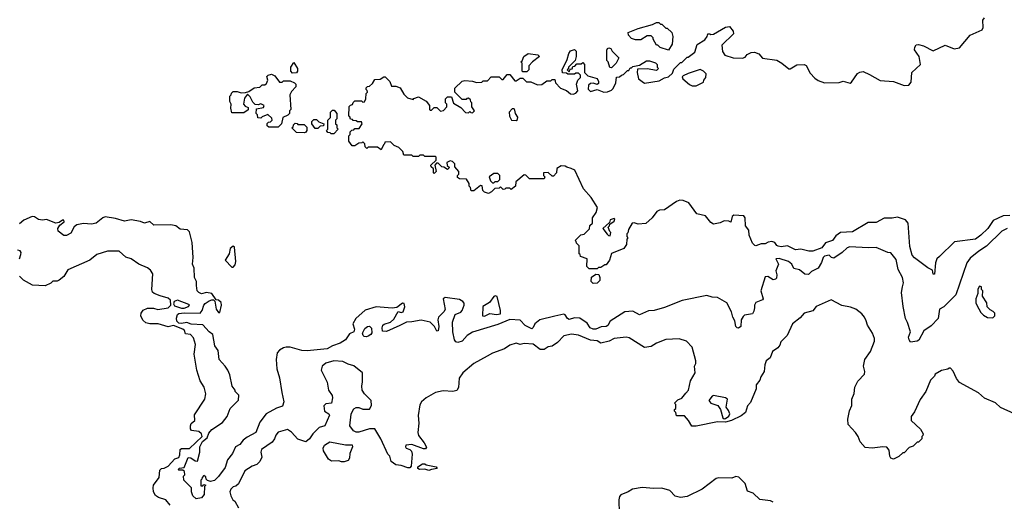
# Model space of a CAD drawing. Extents: x 1861455 to 2058065, y 200073 to 437907.
# Tile 546 of 574: x 2023732 to 2031173, y 372804 to 376443. Entities that reach past the tile are written whole.
import ezdxf

# ---------------------------------------------------------------- set-up
doc = ezdxf.new("R2010")
doc.units = 0

msp = doc.modelspace()

# ---------------------------------------------------------------- linework, layer by layer
at = {"layer": '0CON05XD'}
for points in [[(2028060, 374945), (2028087.5, 374985), (2028097.5, 375025), (2028050.7, 375100.7), (2027992.5, 375165), (2027927.5, 375305), (2027899.6, 375319.5), (2027867.5, 375327.5), (2027855, 375337.5), (2027825, 375340), (2027791.7, 375318.3), (2027790, 375285), (2027765, 375260), (2027755, 375260), (2027725, 375287.5), (2027690, 375285), (2027690, 375265), (2027700, 375255), (2027695, 375240), (2027585, 375240), (2027558.3, 375268.3), (2027545, 375270), (2027481.7, 375218.3), (2027480, 375185), (2027445, 375160), (2027435, 375170), (2027405, 375170), (2027398.3, 375161.7), (2027385, 375160), (2027365, 375180), (2027355, 375170), (2027321.7, 375168.3), (2027298.3, 375141.7), (2027275, 375130), (2027245, 375140), (2027233, 375153), (2027228.3, 375188.3), (2027215, 375190), (2027165, 375150), (2027145, 375150), (2027140, 375175), (2027130, 375185), (2027130, 375205), (2027108.3, 375238.3), (2027055, 375240), (2027041.7, 375251.7), (2027040, 375265), (2027050, 375275), (2027050, 375295), (2027021.7, 375331.7), (2027020, 375355), (2027001.7, 375371.7), (2026985, 375377.5), (2026960, 375365), (2026961.7, 375341.7), (2026980, 375325), (2026965, 375310), (2026938.3, 375328.3), (2026921.7, 375331.7), (2026895, 375360), (2026881.7, 375358.3), (2026870, 375345), (2026880, 375295), (2026865, 375280), (2026860, 375285), (2026860, 375315), (2026841.7, 375331.7), (2026840, 375345), (2026878.3, 375381.7), (2026880, 375405), (2026875, 375410), (2026795, 375410), (2026785, 375420), (2026755, 375420), (2026745, 375410), (2026705, 375410), (2026695, 375420), (2026635, 375420), (2026628.3, 375448.3), (2026598.3, 375478.3), (2026561.7, 375491.7), (2026535, 375520), (2026491.7, 375518.3), (2026490, 375505), (2026481.7, 375498.3), (2026465, 375460), (2026435, 375480), (2026365, 375480), (2026355, 375470), (2026341.7, 375481.7), (2026340, 375505), (2026325, 375520), (2026318.3, 375511.7), (2026295, 375510), (2026265, 375490), (2026245, 375490), (2026220, 375525), (2026220, 375565), (2026230, 375575), (2026230, 375595), (2026241.7, 375608.3), (2026258.3, 375611.7), (2026265, 375620), (2026298.3, 375621.7), (2026320, 375655), (2026315, 375670), (2026285, 375670), (2026275, 375680), (2026251.7, 375681.7), (2026248.3, 375688.3), (2026231.7, 375691.7), (2026228.3, 375708.3), (2026220, 375715), (2026221.7, 375788.3), (2026231.7, 375798.3), (2026248.3, 375801.7), (2026251.7, 375818.3), (2026265, 375830), (2026315, 375830), (2026325, 375820), (2026338.3, 375821.7), (2026347.5, 375845), (2026350, 375885), (2026360, 375895), (2026358.3, 375908.3), (2026350, 375915), (2026351.7, 375928.3), (2026361.7, 375938.3), (2026375, 375940), (2026398.3, 375961.7), (2026415, 375990), (2026457, 375993), (2026485, 376010), (2026495, 376010), (2026530, 375975), (2026541.7, 375941.7), (2026575, 375940), (2026608.3, 375928.3), (2026635, 375880), (2026661.7, 375851.7), (2026705, 375840), (2026711.7, 375848.3), (2026745, 375860), (2026805, 375827.5), (2026830, 375795), (2026830, 375765), (2026835, 375760), (2026845, 375760), (2026865, 375780), (2026885, 375780), (2026913, 375753), (2026935, 375757.5), (2026960, 375785), (2026960, 375805), (2026950, 375815), (2026950, 375845), (2026965, 375860), (2026995, 375860), (2027011.7, 375811.7), (2027065, 375780), (2027101.7, 375741.7), (2027125, 375740), (2027135, 375750), (2027141.7, 375741.7), (2027155, 375740), (2027170, 375755), (2027150, 375785), (2027150, 375815), (2027141.7, 375821.7), (2027138.3, 375838.3), (2027125, 375850), (2027111.7, 375848.3), (2027105, 375840), (2027075, 375840), (2027020, 375895), (2027020, 375925), (2027075, 375977.5), (2027095, 375982.5), (2027155, 375977.5), (2027185, 375967.5), (2027225, 375970), (2027235, 375980), (2027268.3, 375981.7), (2027295, 376010), (2027355, 376010), (2027375, 375990), (2027385, 375990), (2027415, 376030), (2027435, 376030), (2027475, 375980), (2027485, 375980), (2027515, 376000), (2027535, 376000), (2027563, 375973), (2027595, 375972.5), (2027645, 375950), (2027677, 375953), (2027715, 375980), (2027745, 375980), (2027755, 375990), (2027775, 375990), (2027780, 375965), (2027820, 375925), (2027865, 375907.5), (2027895, 375882.5), (2027915, 375880), (2027935, 375887.5), (2027950, 375905), (2027940, 375955), (2027950, 375985), (2027970, 376005), (2027970, 376025), (2027955, 376040), (2027935, 376040), (2027925, 376032.5), (2027875, 376032.5), (2027865, 376040), (2027835, 376042.5), (2027832.5, 376065), (2027868.8, 376141.2), (2027881.7, 376188.3), (2027895, 376207.5), (2027925, 376217.5), (2027937.5, 376205), (2027937.5, 376165), (2027930, 376135), (2027880, 376085), (2027878.3, 376071.7), (2027870, 376065), (2027885, 376050), (2027891.7, 376068.3), (2027908.3, 376071.7), (2027911.7, 376088.3), (2027928.3, 376091.7), (2027941.7, 376108.3), (2027975, 376110), (2027988.3, 376118.3), (2028000, 376105), (2028000, 376045), (2028025, 376020), (2028095, 375997.5), (2028106.1, 375976.1), (2028105, 375960), (2028097, 375953), (2028065, 375962.5), (2028045, 375960), (2028031.7, 375948.3), (2028028.3, 375918.3), (2028045, 375900), (2028095, 375916.7), (2028146.4, 375896.4), (2028175, 375898.8), (2028205, 375910), (2028217.5, 375922.5), (2028237.5, 375965), (2028241.7, 376008.3), (2028265, 376010), (2028280, 376025), (2028295, 376030), (2028325, 376060), (2028335, 376060), (2028345, 376080), (2028355, 376080), (2028365, 376090), (2028415, 376100), (2028468.3, 376131.7), (2028491.7, 376131.7), (2028537, 376117), (2028550, 376105), (2028550, 376085), (2028560, 376075), (2028545, 376060), (2028475, 376072.5), (2028401.7, 376068.3), (2028397.5, 376045), (2028407.5, 375995), (2028455, 375963.3), (2028565, 375980), (2028605, 376002.5), (2028635, 376010), (2028665, 376040), (2028675, 376070), (2028725, 376120), (2028735, 376120), (2028775, 376160), (2028785, 376160), (2028833, 376197), (2028852.5, 376255), (2028909.3, 376290.7), (2028927.5, 376315), (2028933, 376337), (2028947, 376337), (2028955, 376330), (2028975, 376332.5), (2029065, 376387.5), (2029095, 376392.5), (2029123.3, 376355), (2029127.5, 376335), (2029038.3, 376251.7), (2029043.6, 376203.6), (2029060, 376175), (2029123.6, 376153.6), (2029195, 376152.5), (2029215, 376160), (2029230.7, 376179.3), (2029260, 376195), (2029285, 376196.7), (2029317.5, 376185), (2029345, 376152.5), (2029455, 376136.7), (2029492.5, 376115), (2029545, 376072.5), (2029555, 376072.5), (2029605, 376102.5), (2029660, 376105), (2029676.4, 376096.4), (2029705, 376040), (2029740.7, 376000.7), (2029765, 375983.3), (2029815, 375966.7), (2029925, 375967.5), (2029955, 375977.5), (2030007, 375963), (2030019.3, 375970.7), (2030064.1, 376035.9), (2030082.3, 376047.7), (2030105, 376051.2), (2030155, 376030), (2030235, 375983.3), (2030335, 375976.7), (2030415, 375946.7), (2030451.7, 375948.3), (2030469.3, 375970.7), (2030473.3, 376045), (2030540, 376105), (2030528.8, 376165), (2030494.2, 376214.2), (2030496.2, 376235), (2030507.7, 376252.3), (2030525, 376255.8), (2030562.5, 376245), (2030635, 376207.5), (2030725, 376250), (2030795, 376223.8), (2030835, 376230), (2030914.2, 376325.8), (2031005, 376366.2), (2031014.3, 376385), (2031011.4, 376438.6), (2031023.9, 376456.1)], [(2028635, 376212.5), (2028573, 376233), (2028555, 376250), (2028545, 376250), (2028520, 376295), (2028520, 376305), (2028505, 376320), (2028475, 376320), (2028425, 376290), (2028385, 376290), (2028355, 376300), (2028332.5, 376325), (2028330, 376345), (2028405, 376377.5), (2028515, 376407.5), (2028545, 376422.5), (2028561.7, 376421.7), (2028575, 376410), (2028585, 376410), (2028615, 376380), (2028625, 376380), (2028660, 376345), (2028667.5, 376315), (2028661.7, 376258.3), (2028635, 376212.5)], [(2028205, 376080), (2028191.7, 376081.7), (2028180, 376125), (2028170, 376135), (2028168.3, 376211.7), (2028173.6, 376226.4), (2028185, 376230), (2028200, 376225), (2028210, 376205), (2028260, 376155), (2028240, 376115), (2028205, 376080)], [(2027565, 376050), (2027535, 376050), (2027530, 376055), (2027530, 376115), (2027520, 376125), (2027528.3, 376131.7), (2027542.5, 376165), (2027575, 376187.5), (2027648.3, 376178.3), (2027660, 376165), (2027607.5, 376125), (2027580, 376095), (2027580, 376065), (2027565, 376050)], [(2025795, 376040), (2025780, 376055), (2025780, 376085), (2025805, 376120), (2025832.5, 376075), (2025832.5, 376055), (2025825, 376042.5), (2025795, 376040)], [(2028845, 375943.1), (2028900, 375970), (2028902.5, 375985), (2028917.5, 376005), (2028920, 376035), (2028900, 376055), (2028875, 376067.5), (2028785, 376037.5), (2028745, 376020), (2028738.3, 376011.7), (2028743.8, 375995), (2028793, 375953), (2028815, 375943.1), (2028845, 375943.1)], [(2025685, 375630), (2025615, 375630), (2025601.7, 375641.7), (2025601.7, 375658.3), (2025611.7, 375668.3), (2025628.3, 375671.7), (2025640, 375685), (2025638.3, 375698.3), (2025607, 375727), (2025565, 375710), (2025555, 375700), (2025531.7, 375701.7), (2025530, 375725), (2025520, 375735), (2025521.7, 375768.3), (2025575, 375780), (2025580, 375795), (2025555, 375807.5), (2025535, 375800), (2025511.7, 375801.7), (2025495, 375820), (2025475, 375860), (2025455, 375880), (2025431.2, 375848.8), (2025422.5, 375805), (2025435, 375790), (2025458.3, 375778.3), (2025458.3, 375761.7), (2025425, 375740), (2025335, 375740), (2025327.5, 375775), (2025330, 375805), (2025320, 375825), (2025320, 375865), (2025330, 375875), (2025331.7, 375888.3), (2025345, 375900), (2025375, 375900), (2025405, 375890), (2025437.5, 375892.5), (2025465, 375900), (2025505, 375927.5), (2025547, 375933), (2025565, 375950), (2025585, 375950), (2025598.3, 375961.7), (2025607.5, 375985), (2025600, 376015), (2025610, 376025), (2025635, 376032.5), (2025659.3, 376019.3), (2025695, 375970), (2025715, 375970), (2025725, 375980), (2025775, 375980), (2025810, 375965), (2025820, 375955), (2025820, 375935), (2025785, 375900), (2025773.3, 375875), (2025780, 375765), (2025770, 375755), (2025770, 375735), (2025758.3, 375721.7), (2025720, 375705), (2025710, 375655), (2025685, 375630)], [(2026105, 375580), (2026085, 375580), (2026078.3, 375588.3), (2026061.7, 375591.7), (2026050, 375605), (2026060, 375615), (2026060, 375685), (2026080, 375705), (2026080, 375745), (2026095, 375760), (2026108.3, 375758.3), (2026130, 375735), (2026130, 375695), (2026120, 375685), (2026120, 375655), (2026128.3, 375648.3), (2026130, 375625), (2026140, 375615), (2026105, 375580)], [(2027485, 375682.5), (2027495, 375690), (2027497, 375707), (2027480, 375735), (2027475, 375760), (2027468.3, 375768.3), (2027455, 375770), (2027430, 375745), (2027433, 375713), (2027450, 375685), (2027485, 375682.5)], [(2025985, 375620), (2025965, 375620), (2025940, 375655), (2025940, 375675), (2025955, 375690), (2025975, 375690), (2025991.7, 375671.7), (2026030, 375655), (2026028.3, 375641.7), (2026001.7, 375638.3), (2025985, 375620)], [(2025885, 375587.5), (2025825, 375590), (2025790, 375625), (2025798.3, 375631.7), (2025801.7, 375648.3), (2025815, 375660), (2025828.3, 375658.3), (2025835, 375650), (2025881.7, 375651.7), (2025901.7, 375631.7), (2025902.5, 375605), (2025895, 375592.5), (2025885, 375587.5)], [(2027315, 375210), (2027325, 375220), (2027345, 375220), (2027360, 375235), (2027360, 375265), (2027345, 375280), (2027315, 375280), (2027280, 375255), (2027290, 375225), (2027305, 375210), (2027315, 375210)], [(2031215, 374964.7), (2031165, 374960), (2031088.6, 374925), (2031048.6, 374865), (2030995.4, 374814.6), (2030955, 374785.8), (2030796.1, 374763.9), (2030682.5, 374655), (2030663.9, 374636.1), (2030653.3, 374605), (2030645, 374520), (2030635, 374520), (2030630, 374550), (2030595, 374567.5), (2030495, 374642.5), (2030476.7, 374665), (2030458.3, 374728.3), (2030447.1, 374905), (2030425, 374931.4), (2030365, 374952.2), (2030325, 374943.1), (2030265, 374944.5), (2030205, 374911.1), (2030145, 374911.1), (2030025, 374840), (2029933.8, 374836.2), (2029900.4, 374809.6), (2029875, 374774.6), (2029822.1, 374757.9), (2029795, 374719.1), (2029725, 374693.8), (2029695, 374693.8), (2029635, 374708), (2029595, 374704.3), (2029535, 374734.6), (2029487.5, 374727.5), (2029465, 374731.8), (2029455, 374735.7), (2029439.1, 374759.1), (2029415, 374768.2), (2029387.1, 374762.9), (2029365, 374750), (2029335, 374750), (2029295, 374734.2), (2029287.1, 374737.1), (2029270.8, 374755), (2029246, 374815), (2029243, 374853), (2029218, 374885), (2029215.7, 374945.7), (2029205, 374961.2), (2029130, 374965), (2029116.7, 374955), (2029107, 374913), (2029091.7, 374921.7), (2029055, 374922.5), (2029025, 374907.5), (2028975, 374898.8), (2028955, 374911.2), (2028915, 374960), (2028850, 374975), (2028788.8, 375058.8), (2028745, 375076), (2028721.7, 375078.3), (2028695, 375070), (2028605, 375006.7), (2028567, 375003), (2028546.4, 374993.6), (2028512.5, 374945), (2028465, 374903.3), (2028405, 374897.5), (2028375, 374907.5), (2028360, 374905), (2028333, 374857), (2028328.3, 374831.7), (2028320, 374825), (2028320, 374805), (2028327.5, 374795), (2028320, 374785), (2028317.5, 374745), (2028296.7, 374715), (2028203.6, 374676.4), (2028190, 374625), (2028165, 374590), (2028155, 374590), (2028125, 374570), (2028105, 374570), (2028095, 374560), (2028035, 374560), (2028018.3, 374578.3), (2028020, 374635), (2027970, 374655), (2027968.3, 374668.3), (2027960, 374675), (2027960, 374735), (2027940, 374755), (2027938.3, 374768.3), (2027930, 374775), (2027971.7, 374818.3), (2027998.3, 374821.7), (2028038.3, 374861.7), (2028041.7, 374888.3), (2028060, 374905), (2028060, 374945)], [(2027775.8, 374204.2), (2027664.1, 374175.9), (2027624.1, 374145.9), (2027613.6, 374116.4), (2027603, 374107), (2027552.8, 374132.8), (2027515, 374172.5), (2027435, 374178.6), (2027345, 374140), (2027155, 374081.2), (2027112.7, 374057.3), (2027075, 374013.3), (2027044.1, 374004.1), (2027028.8, 374008.8), (2027018.8, 374025), (2027004.2, 374084.2), (2027002.7, 374157.3), (2027022.5, 374215), (2027065, 374233.8), (2027076.7, 374245), (2027090.8, 374285), (2027090.4, 374300.5), (2027081.2, 374315), (2027055, 374330), (2026946.4, 374343.6), (2026933.3, 374335), (2026946.4, 374253.6), (2026936.7, 374235), (2026898, 374195), (2026891.2, 374175), (2026900, 374125), (2026895, 374092.5), (2026885, 374090), (2026867.5, 374125), (2026835, 374157.5), (2026765, 374173.3), (2026695, 374160), (2026655, 374158.8), (2026605, 374133.3), (2026505, 374086.7), (2026475, 374090), (2026472.5, 374115), (2026477.5, 374135), (2026486.4, 374143.6), (2026535, 374158), (2026559.7, 374180.3), (2026591.7, 374238.3), (2026615, 374230), (2026631.2, 374235), (2026642.5, 374272.5), (2026638.3, 374298.3), (2026625, 374300), (2026581.7, 374268.3), (2026547.7, 374262.3), (2026425, 374273.3), (2026341.7, 374248.3), (2026272.5, 374185), (2026250, 374145), (2026262.5, 374105), (2026257.5, 374085), (2026225, 374068.8), (2026194.6, 374025.4), (2026155, 373998.6), (2026095, 373979.5), (2026055, 373956), (2025905, 373940.9), (2025865, 373943.5), (2025775, 373968.9), (2025745, 373970), (2025725, 373963.6), (2025695.8, 373945), (2025678.6, 373925), (2025670.6, 373875), (2025674.3, 373805), (2025696.6, 373736.6), (2025713.6, 373626.4), (2025727.1, 373555), (2025717.9, 373522.1), (2025673.2, 373506.8), (2025594, 373465), (2025548, 373402), (2025515.6, 373325), (2025450.2, 373289.8), (2025420, 373265), (2025395, 373233.3), (2025364.1, 373215.9), (2025340.8, 373165), (2025302.9, 373117.1), (2025285, 373060), (2025235, 372992.5), (2025205, 372962.5), (2025175, 372953.3), (2025151.7, 372961.7), (2025141.7, 372971.7), (2025138.3, 372988.3), (2025125, 373000), (2025110, 372985), (2025108.3, 372971.7), (2025100, 372965), (2025101.7, 372921.7), (2025115, 372920), (2025125, 372930), (2025140, 372925), (2025130, 372915), (2025127.5, 372855), (2025105, 372830), (2025065, 372822.5), (2025040, 372845), (2025030, 372875), (2025030, 372905), (2024973, 372963), (2024970, 372995), (2024980, 373005), (2024978.3, 373028.3), (2024965, 373040), (2024935, 373040), (2024930, 373045), (2024940, 373055), (2024975, 373060), (2025005, 373136), (2025025, 373133.3), (2025059.3, 373109.3), (2025075, 373107.5), (2025094.4, 373175), (2025092.9, 373215), (2025114.7, 373255), (2025149.4, 373285), (2025160.9, 373319.1), (2025185, 373346), (2025265, 373398.8), (2025299.2, 373445), (2025323.8, 373506.2), (2025385, 373567.5), (2025387.5, 373605), (2025360, 373635), (2025360, 373645), (2025336.7, 373675), (2025320.7, 373760.7), (2025304.6, 373794.6), (2025285.5, 373825.5), (2025240.6, 373875), (2025232.5, 373942.5), (2025207.7, 373977.7), (2025192.5, 374065), (2025165, 374084), (2025115, 374138.7), (2025027.2, 374142.8), (2024995, 374155.8), (2024955, 374147.8), (2024935, 374150.2), (2024920.3, 374165), (2024916.7, 374186.7), (2024924.1, 374215), (2024935, 374222.2), (2024975, 374228.8), (2025095, 374225.9), (2025112, 374245), (2025124.7, 374285.3), (2025135, 374299.2), (2025165, 374320), (2025185, 374326.2), (2025196.7, 374326.7), (2025207.5, 374317.5), (2025216.7, 374255), (2025235, 374230), (2025245, 374230), (2025257.5, 374285), (2025255, 374306.7), (2025235, 374323.3), (2025217.5, 374327.5), (2025184.2, 374374.2), (2025145, 374380.6), (2025105, 374371.8), (2025085, 374380.7), (2025074.4, 374394.4), (2025067.1, 374435), (2025068.6, 374465), (2025052.5, 374495), (2025051.1, 374565), (2025038.8, 374595), (2025042.9, 374645), (2025035, 374760), (2025015, 374840), (2025000, 374855), (2024945, 374860), (2024911.2, 374885), (2024875, 374894), (2024745, 374890), (2024715, 374918.9), (2024675, 374906.7), (2024645, 374918.2), (2024575, 374930.2), (2024525, 374921.3), (2024455, 374941.6), (2024377.7, 374952.3), (2024360, 374945), (2024310, 374905), (2024275, 374897.5), (2024215, 374902.5), (2024165, 374892.5), (2024145, 374877.5), (2024119.3, 374830.7), (2024085, 374812.5), (2024065, 374812.5), (2024022.5, 374845), (2024020, 374865), (2024035, 374890), (2024067.5, 374915), (2024065, 374927.5), (2024055, 374928.8), (2024029.7, 374910.3), (2024005, 374905.6), (2023935, 374933.1), (2023905, 374928.1), (2023873.2, 374933.2), (2023843.4, 374953.4), (2023826.6, 374956.6), (2023762.8, 374927.2), (2023729.8, 374900.2)], [(2028195, 374810), (2028200, 374835), (2028191.7, 374841.7), (2028180, 374875), (2028190, 374885), (2028191.7, 374898.3), (2028225, 374920), (2028230, 374935), (2028225, 374940), (2028195, 374930), (2028188.3, 374911.7), (2028140, 374865), (2028171.7, 374821.7), (2028181.7, 374811.7), (2028195, 374810)], [(2031195, 374864.3), (2031154.7, 374845.3), (2031038.9, 374731.1), (2030981.2, 374695), (2030915, 374642), (2030890, 374605), (2030805.7, 374365), (2030715.7, 374274.3), (2030682.5, 374255), (2030674, 374185), (2030619.3, 374130.7), (2030565, 374093.3), (2030527.3, 374022.7), (2030515, 374013.8), (2030465, 374007.5), (2030453.3, 374025), (2030450, 374045), (2030463.8, 374085), (2030441.4, 374155), (2030425.5, 374185.5), (2030409.2, 374275), (2030397.1, 374382.9), (2030404.2, 374425.8), (2030411.2, 374455), (2030404.1, 374494.1), (2030371.4, 374555), (2030355, 374630), (2030315, 374682.5), (2030293.6, 374683.6), (2030205, 374722.5), (2030145, 374720), (2030005, 374728), (2029985, 374720), (2029948.8, 374685), (2029885, 374641.4), (2029866.2, 374645), (2029850, 374665), (2029814.6, 374655.4), (2029805, 374646), (2029792.3, 374607.7), (2029767.1, 374565), (2029715, 374540), (2029693.1, 374516.9), (2029665, 374521), (2029625, 374552.9), (2029582.1, 374562.1), (2029568, 374595), (2029541.9, 374615), (2029471.8, 374638.2), (2029446.7, 374635), (2029466.5, 374595), (2029446.2, 374545), (2029453.1, 374515), (2029451.1, 374488.9), (2029445, 374481.4), (2029425, 374478.6), (2029385, 374502.5), (2029365, 374501.2), (2029331.8, 374395), (2029350.5, 374335), (2029344.5, 374325.5), (2029294.5, 374305.5), (2029284.4, 374285.6), (2029284.3, 374265), (2029280, 374240), (2029268.7, 374221.3), (2029210.3, 374209.7), (2029198.3, 374201.7), (2029183.8, 374175), (2029180.6, 374125), (2029165, 374112.9), (2029154, 374114), (2029144.6, 374124.6), (2029137.5, 374167.5), (2029121.2, 374195), (2029111.2, 374235), (2029075, 374302.5), (2029005, 374343.3), (2028965, 374346.7), (2028925, 374360), (2028739.6, 374320.5), (2028605, 374268), (2028527, 374247), (2028485, 374242.5), (2028415.9, 374214.1), (2028365, 374240), (2028305, 374236), (2028193.8, 374166.2), (2028176.4, 374133.6), (2028165, 374124.4), (2028127, 374123), (2028085.4, 374104.6), (2028065, 374104.6), (2028044.3, 374115), (2028019.6, 374149.6), (2027965, 374187.8), (2027925, 374190), (2027885, 374178.9), (2027872.5, 374185), (2027855, 374213.8), (2027845, 374218), (2027775.8, 374204.2)], [(2025345, 374572), (2025359.5, 374590.5), (2025365.7, 374615), (2025356.4, 374725), (2025345, 374730.8), (2025322.9, 374715), (2025315.5, 374675), (2025286, 374625), (2025335, 374573.3), (2025345, 374572)], [(2023730, 374635), (2023741.7, 374668.3), (2023742.5, 374685), (2023735, 374696.7), (2023715, 374702.5)], [(2024870, 372775), (2024837.5, 372815), (2024782.1, 372832.1), (2024759.3, 372849.3), (2024744.3, 372875), (2024740.6, 372905), (2024744.5, 372925), (2024785.3, 372985), (2024790.2, 373039.8), (2024805, 373051.4), (2024824.4, 373055.6), (2024855, 373070), (2024905, 373126), (2024935, 373135.6), (2024943.2, 373155), (2024945, 373196.7), (2024955, 373202.5), (2025015, 373203.5), (2025110.2, 373295), (2025106.8, 373315), (2025085, 373331.7), (2025030.3, 373340.3), (2025022.5, 373352.5), (2025022, 373375), (2025027.5, 373392.5), (2025055.4, 373414.7), (2025052.2, 373457.8), (2025132, 373575), (2025138.8, 373615), (2025125.9, 373665.9), (2025096.7, 373715), (2025072, 373795), (2025050, 373915), (2025061.7, 373988.3), (2025045, 374040), (2025023.3, 374063.3), (2024985, 374070), (2024977.5, 374095), (2024964.1, 374104.1), (2024895, 374132.9), (2024855, 374123.5), (2024778.8, 374145), (2024715, 374145.3), (2024685, 374152.7), (2024662.4, 374172.4), (2024647.6, 374205), (2024649.3, 374225), (2024665, 374247.3), (2024697.1, 374262.8), (2024742.9, 374262.9), (2024775.4, 374254.6), (2024855, 374266.2), (2024874.3, 374285.7), (2024871.5, 374325), (2024855, 374340), (2024795, 374355.8), (2024747.5, 374375), (2024736.7, 374385), (2024731.2, 374405), (2024738.3, 374521.7), (2024721.7, 374551.7), (2024698.9, 374568.9), (2024633.3, 374595), (2024575.7, 374635.7), (2024535, 374648), (2024482.9, 374692.9), (2024396.9, 374693.1), (2024315, 374670), (2024262.5, 374625), (2024096.4, 374553.6), (2024066.4, 374503.6), (2024030, 374475), (2024015, 374467.5), (2023983, 374467), (2023968.3, 374451.7), (2023925, 374432.5), (2023828.3, 374438.3), (2023760, 374475), (2023730, 374505)], [(2028065, 374450), (2028050, 374465), (2028053, 374497), (2028085, 374520), (2028108.3, 374518.3), (2028117.5, 374495), (2028117, 374473), (2028095, 374452.5), (2028065, 374450)], [(2031085, 374190), (2031100, 374205), (2031100, 374225), (2031089.3, 374239.3), (2031065, 374250), (2031043, 374273), (2031040, 374305), (2031007.5, 374355), (2031010, 374395), (2031000, 374405), (2031000, 374425), (2030985, 374430), (2030973, 374407), (2030972.5, 374375), (2030957, 374333), (2030956.7, 374305), (2030964, 374285), (2030995, 374230), (2031015, 374210), (2031045, 374192.5), (2031085, 374190)], [(2027245, 374202), (2027285, 374221.9), (2027335.6, 374214.4), (2027365, 374220), (2027366.7, 374245), (2027341.2, 374351.2), (2027325, 374355.8), (2027315, 374351.2), (2027282.7, 374307.3), (2027232.5, 374275), (2027230, 374205), (2027245, 374202)], [(2024955, 374262.9), (2024975, 374263.8), (2025008.8, 374275), (2025016.2, 374285), (2025011.2, 374291.2), (2024925, 374322.9), (2024899.4, 374315), (2024893.8, 374295), (2024901.1, 374281.1), (2024955, 374262.9)], [(2031250, 373465), (2031145, 373512.5), (2031105, 373547.5), (2031023.9, 373583.9), (2030977.5, 373625), (2030835, 373702.5), (2030811.7, 373731.7), (2030786.7, 373786.7), (2030765, 373810), (2030755, 373810), (2030747, 373803), (2030698.3, 373791.7), (2030650, 373765), (2030645, 373750), (2030615, 373720), (2030580, 373635), (2030536.4, 373573.6), (2030495, 373480), (2030470, 373445), (2030470, 373415), (2030538.3, 373348.3), (2030560, 373315), (2030558.3, 373301.7), (2030550, 373295), (2030550, 373275), (2030525, 373250), (2030515, 373250), (2030485, 373220), (2030455, 373210), (2030415, 373170), (2030405, 373170), (2030375, 373142.5), (2030335, 373122.5), (2030315, 373130), (2030307.5, 373145), (2030301.7, 373191.7), (2030285, 373212.5), (2030255, 373216.7), (2030175, 373206.7), (2030121.7, 373211.7), (2030083.9, 373253.9), (2030067.5, 373295), (2030047.5, 373325), (2029992.5, 373385), (2029990, 373425), (2030003, 373487), (2030021.7, 373528.3), (2030020, 373575), (2030038.3, 373618.3), (2030043, 373667), (2030067, 373713), (2030115.9, 373764.1), (2030120, 373785), (2030110, 373825), (2030118.8, 373875), (2030161.2, 373935), (2030192.5, 374015), (2030192.5, 374035), (2030177.5, 374075), (2030140, 374135), (2030128.3, 374168.3), (2030117.5, 374195), (2030095, 374220), (2030050, 374255), (2030011.7, 374271.7), (2029945, 374282.5), (2029865, 374327.5), (2029750, 374275), (2029725, 374242.5), (2029660, 374225), (2029629.3, 374190.7), (2029573.3, 374145), (2029533, 374057), (2029485, 374010), (2029477, 373983), (2029462.5, 373965), (2029420, 373935), (2029403, 373887), (2029372.5, 373865), (2029362.5, 373835), (2029357.5, 373785), (2029332.5, 373745), (2029325, 373720), (2029297.5, 373685), (2029297, 373653), (2029255, 373550), (2029232.5, 373525), (2029217.5, 373475), (2029185, 373450), (2029112.5, 373415), (2029065, 373401.4), (2029005, 373404.4), (2028845, 373371.1), (2028812.5, 373372.5), (2028785.8, 373415.8), (2028755, 373450), (2028695, 373450), (2028690, 373475), (2028680, 373485), (2028681.7, 373498.3), (2028690, 373505), (2028690, 373535), (2028680, 373545), (2028705, 373570), (2028736.4, 373583.6), (2028765, 373620), (2028787.5, 373645), (2028802.5, 373715), (2028836.7, 373775), (2028832.5, 373825), (2028842.5, 373845), (2028842.5, 373865), (2028815, 373970), (2028770, 374015), (2028715, 374032.5), (2028615, 374027.5), (2028545, 374000), (2028505, 373973.3), (2028455, 373967.5), (2028338.3, 374038.3), (2028315, 374043.8), (2028225, 374034), (2028185.6, 374014.4), (2028125, 373998.8), (2028095, 374015.6), (2028045, 374020.8), (2027955, 374060), (2027901.9, 374068.1), (2027843.3, 374055), (2027797.5, 374005), (2027755, 373977.5), (2027725, 373972.5), (2027695, 373951.2), (2027665, 373951.2), (2027611.4, 373991.4), (2027545, 373996), (2027515, 373988.8), (2027485, 373998), (2027435, 373983.8), (2027395, 373956.2), (2027305, 373923.3), (2027265, 373901.2)], [(2026353, 374047), (2026335, 374050), (2026326.7, 374056.7), (2026322.5, 374075), (2026340.7, 374109.3), (2026360, 374125), (2026375, 374127.5), (2026391.7, 374111.7), (2026393, 374077), (2026385.9, 374064.1), (2026365, 374052.5), (2026353, 374047)], [(2027265, 373901.2), (2027165, 373846.2), (2027080, 373775), (2027054.2, 373735), (2027048.6, 373665), (2027035, 373642), (2027005, 373634.3), (2026931.2, 373638.8), (2026874.2, 373625.8), (2026803.9, 373586.1), (2026767.5, 373555), (2026757, 373533), (2026743, 373453), (2026748.8, 373395), (2026740, 373325), (2026745, 373302.5), (2026790, 373245), (2026806.4, 373213.6), (2026798.8, 373201.2), (2026785, 373200), (2026695, 373232.5), (2026650.7, 373229.3), (2026647.5, 373215), (2026652.5, 373205), (2026680, 373195), (2026692.5, 373182.5), (2026699.3, 373159.3), (2026689.3, 373070.7), (2026681.7, 373058.3), (2026665, 373056.7), (2026615, 373076), (2026575, 373078.8), (2026540, 373105), (2026530, 373145), (2026515, 373160), (2026461.2, 373275), (2026415, 373352.5), (2026375, 373352.5), (2026295, 373327.5), (2026275, 373327.5), (2026255, 373337.5), (2026227.5, 373375), (2026237, 373463), (2026246.7, 373485), (2026257, 373503), (2026275, 373512.5), (2026295, 373512.5), (2026325, 373500), (2026375, 373500), (2026391.7, 373528.3), (2026387.5, 373565), (2026336.7, 373615), (2026321.2, 373645), (2026316.7, 373675), (2026323, 373707), (2026322.5, 373775), (2026258.3, 373828.3), (2026215, 373840), (2026175, 373860), (2026105, 373865.7), (2026045, 373848.8), (2026017.5, 373825), (2026010, 373795), (2026056.7, 373705), (2026066.7, 373645), (2026093.3, 373603.3), (2026096.7, 373585), (2026087.5, 373545), (2026045, 373541.4), (2026030, 373525), (2026035, 373486.2), (2026067.5, 373465), (2026072.5, 373455), (2026037.5, 373375), (2025995, 373362.5), (2025946.7, 373315), (2025922.5, 373275), (2025895, 373253.3), (2025833.9, 373273.9), (2025785.7, 373325.7), (2025755.8, 373345.8), (2025685, 373326.2), (2025666.7, 373305), (2025656.7, 373275), (2025639.6, 373250.5), (2025560, 373195), (2025553.3, 373175), (2025563, 373137), (2025547.5, 373105), (2025525, 373082.5), (2025489.3, 373069.3), (2025434.4, 373035.6), (2025385, 372937.5), (2025365, 372917.5), (2025345, 372912.5), (2025327.5, 372895), (2025320, 372875), (2025326.7, 372845), (2025342.5, 372815), (2025357.5, 372805), (2025386.7, 372755)], [(2029055, 373427.1), (2029065, 373429.4), (2029091.7, 373448.3), (2029098.6, 373465), (2029089.8, 373489.8), (2029070.8, 373515), (2029080, 373575), (2029065.5, 373585.5), (2028976.4, 373603.6), (2028965, 373598.8), (2028941.2, 373565), (2028956.2, 373545), (2029007.4, 373527.4), (2029028.5, 373498.5), (2029045, 373433.8), (2029055, 373427.1)], [(2026165, 373102.5), (2026145, 373110), (2026088.3, 373108.3), (2026065, 373122.5), (2026027.5, 373185), (2026026.7, 373205), (2026035, 373227.5), (2026075, 373252.5), (2026195, 373230), (2026245, 373230), (2026247.5, 373215), (2026227.5, 373165), (2026225, 373130), (2026215, 373112.5), (2026185, 373103.3), (2026165, 373102.5)], [(2026825, 373036.7), (2026795, 373047.5), (2026753.3, 373043.3), (2026741.7, 373051.7), (2026740, 373065), (2026775, 373087.5), (2026795, 373087.5), (2026805, 373080), (2026880, 373065), (2026887.5, 373052.5), (2026845, 373044), (2026825, 373036.7)], [(2029425, 372796.7), (2029405, 372807.5), (2029325, 372817.5), (2029276.1, 372866.1), (2029231.7, 372881.7), (2029215, 372940), (2029166.4, 372986.4), (2029145, 372992.5), (2029115, 372980), (2029015, 372982.5), (2028995, 372977.5), (2028890, 372895), (2028775, 372840), (2028725, 372833.8), (2028685, 372842.5), (2028645, 372886.7), (2028585, 372903.3), (2028525, 372901.2), (2028435, 372908.8), (2028363.6, 372896.4), (2028330, 372875), (2028275, 372852.5), (2028265, 372840), (2028260, 372815), (2028263.3, 372715)]]:
    msp.add_lwpolyline(points, dxfattribs=at)

doc.saveas('drawing.dxf')
